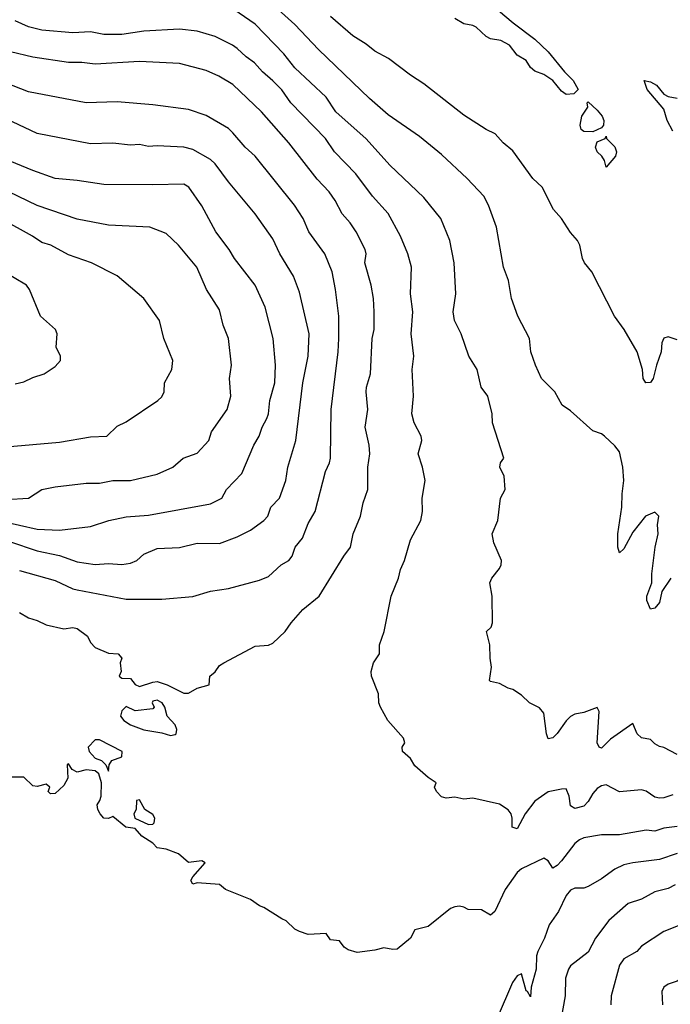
# Model space of a CAD drawing. Header units: metres. Extents: x -51132 to -49532, y -231222 to -229437.
# Tile 488 of 656: x -49886 to -49813, y -230329 to -230218. Entities that reach past the tile are written whole.
import ezdxf

# ---------------------------------------------------------------- set-up
doc = ezdxf.new("R2010")
doc.units = ezdxf.units.M
for name, color, linetype in [('CONTOUR_HALF', 8, 'Continuous'), ('CONTOUR_INDEX', 1, 'Continuous'), ('CONTOUR_INTER', 3, 'Continuous')]:
    doc.layers.add(name, color=color, linetype=linetype)

msp = doc.modelspace()

# ---------------------------------------------------------------- linework, layer by layer
at = {"layer": 'CONTOUR_HALF'}
for points, elevation in [([(-49812.8, -230280.76), (-49813.82, -230282.26), (-49814.08, -230283.49), (-49814.58, -230284.13), (-49815.08, -230284.25), (-49815.5, -230283.26), (-49815.48, -230282.76), (-49814.92, -230281.26), (-49814.92, -230280.26), (-49814.56, -230277.26), (-49814.21, -230275.76), (-49814.28, -230274.76), (-49814.16, -230273.76), (-49814.58, -230273.32), (-49815.66, -230273.76), (-49817.08, -230275.57), (-49818.08, -230277.45), (-49818.58, -230277.91), (-49818.75, -230277.26), (-49818.77, -230275.76), (-49818.3, -230272.76), (-49818.27, -230271.26), (-49818.09, -230269.76), (-49818.2, -230268.26), (-49818.58, -230266.52), (-49819.08, -230265.86), (-49820.25, -230264.76), (-49820.58, -230264.52), (-49821.58, -230264.17), (-49824.08, -230261.92), (-49825.01, -230261.26), (-49825.86, -230259.76), (-49827.33, -230258.26), (-49828.03, -230256.76), (-49828.53, -230255.26), (-49828.68, -230253.76), (-49830.01, -230251.26), (-49830.73, -230249.26), (-49831.06, -230247.26), (-49831.61, -230245.76), (-49832.41, -230241.26), (-49833.3, -230238.76), (-49833.82, -230237.76), (-49835.72, -230235.76), (-49838.58, -230233.08), (-49841.08, -230231.04), (-49844.58, -230228.59), (-49846.68, -230226.76), (-49852.45, -230221.26), (-49855.08, -230218.45), (-49856.98, -230216.76)], 81.5), ([(-49832.88, -230216.26), (-49830.53, -230218.26), (-49828.08, -230220.11), (-49826.58, -230221.5), (-49824.76, -230223.76), (-49823.77, -230224.76), (-49823.23, -230225.76), (-49823.71, -230226.26), (-49824.58, -230226.33), (-49825.08, -230225.93), (-49826.08, -230224.75), (-49827.08, -230224.08), (-49828.08, -230223.7), (-49828.58, -230223.29), (-49829.08, -230222.51), (-49830.08, -230221.88), (-49830.96, -230220.76), (-49831.93, -230220.26), (-49833.08, -230220.05), (-49833.58, -230219.81), (-49834.69, -230218.76), (-49835.08, -230218.56), (-49836.08, -230218.35), (-49837.08, -230217.77)], 82.5), ([(-49812.58, -230305.11), (-49813.58, -230305.46), (-49814.08, -230305.5), (-49814.58, -230305.37), (-49815.58, -230304.7), (-49816.08, -230304.57), (-49818.58, -230304.8), (-49820.08, -230304.01), (-49820.58, -230304.1), (-49821.08, -230304.42), (-49821.58, -230304.97), (-49822.08, -230305.88), (-49822.58, -230306.39), (-49823.58, -230306.68), (-49824.08, -230306.35), (-49824.23, -230305.26), (-49824.58, -230304.44), (-49825.08, -230304.47), (-49826.58, -230304.79), (-49828.08, -230305.84), (-49829.2, -230307.26), (-49830.08, -230308.94), (-49830.63, -230308.76), (-49830.63, -230307.76), (-49830.77, -230307.26), (-49831.08, -230306.82), (-49832.08, -230306.19), (-49835.08, -230305.51), (-49836.08, -230305.61), (-49837.08, -230305.4), (-49838.08, -230305.51), (-49838.58, -230305.36), (-49839.15, -230304.76), (-49839.37, -230304.26), (-49839.19, -230303.76), (-49840.08, -230303.18), (-49841.58, -230301.86), (-49842.08, -230301.02), (-49842.99, -230300.26), (-49843.01, -230299.76), (-49842.74, -230299.26), (-49842.89, -230298.76), (-49844.65, -230296.76), (-49845.46, -230295.26), (-49845.63, -230294.76), (-49845.7, -230293.76), (-49846.46, -230291.76), (-49846.51, -230291.26), (-49846.24, -230290.26), (-49845.56, -230289.26), (-49845.58, -230288.26), (-49845.06, -230286.76), (-49844.25, -230282.76), (-49843.44, -230280.76), (-49843.21, -230279.76), (-49842.75, -230278.76), (-49842.08, -230276.45), (-49840.92, -230274.26), (-49840.74, -230273.26), (-49840.78, -230271.76), (-49840.45, -230269.76), (-49840.75, -230268.26), (-49841.23, -230266.76), (-49840.81, -230265.26), (-49840.89, -230264.76), (-49841.68, -230263.26), (-49841.95, -230262.26), (-49841.73, -230260.26), (-49841.91, -230257.26), (-49841.7, -230255.76), (-49842, -230253.26), (-49841.82, -230250.76), (-49842.1, -230248.76), (-49841.99, -230245.76), (-49842.37, -230244.26), (-49843.2, -230242.26), (-49844.58, -230239.7), (-49846.35, -230237.76), (-49848.23, -230235.26), (-49850.65, -230232.76), (-49851.66, -230231.26), (-49855.55, -230227.26), (-49856.58, -230225.8), (-49857.58, -230224.77), (-49858.73, -230223.76), (-49859.62, -230222.76), (-49860.58, -230222.08), (-49861.58, -230221.13), (-49862.1, -230220.76), (-49864.08, -230219.8), (-49866.08, -230219.18), (-49868.08, -230218.97), (-49872.08, -230219.19), (-49874.58, -230219.58), (-49876.58, -230219.57), (-49878.08, -230219.28), (-49880.08, -230219.37), (-49883.58, -230219.09), (-49885.08, -230218.69), (-49886.58, -230218.04)], 80.5), ([(-49886.08, -230279.88), (-49882.08, -230281.01), (-49880.08, -230281.95), (-49879.58, -230282.06), (-49874.08, -230283.12), (-49870.08, -230283.09), (-49866.58, -230282.79), (-49864.58, -230282.2), (-49862.58, -230281.9), (-49859.08, -230280.98), (-49858.08, -230280.54), (-49856.65, -230279.26), (-49855.77, -230278.76), (-49855.38, -230278.26), (-49855.06, -230277.26), (-49854.24, -230276.26), (-49853.58, -230274.58), (-49852.8, -230273.26), (-49851.64, -230268.76), (-49851.19, -230267.76), (-49851.09, -230267.26), (-49851.02, -230261.76), (-49850.23, -230255.26), (-49850.14, -230253.76), (-49850.15, -230251.26), (-49850.51, -230248.26), (-49850.89, -230246.26), (-49851.71, -230244.26), (-49853.51, -230241.76), (-49854.17, -230240.26), (-49855.15, -230238.76), (-49859.55, -230233.26), (-49860.7, -230232.26), (-49862.08, -230230.62), (-49862.58, -230230.15), (-49865.08, -230228.69), (-49867.08, -230228.02), (-49871.08, -230227.5), (-49875.08, -230227.15), (-49878.58, -230227.24), (-49885.08, -230226.01), (-49890.08, -230224.07)], 79.5), ([(-49812.58, -230230.43), (-49813.2, -230229.26), (-49813.58, -230227.96), (-49815.47, -230225.76), (-49815.79, -230224.76), (-49815.08, -230224.91), (-49814.39, -230225.26), (-49813.58, -230226.27), (-49813.08, -230226.56), (-49812.08, -230226.74)], 82.5), ([(-49822.22, -230227.26), (-49822.08, -230227.14), (-49821.08, -230228.08), (-49820.53, -230228.76), (-49820.34, -230229.26), (-49820.38, -230229.76), (-49820.58, -230230.06), (-49821.58, -230230.52), (-49822.58, -230230.47), (-49822.88, -230230.26), (-49823, -230229.76), (-49822.81, -230228.76), (-49822.15, -230227.76), (-49822.22, -230227.26)], 82.5), ([(-49820.2, -230231.26), (-49820.08, -230231.02), (-49820.02, -230231.26), (-49819.08, -230232.21), (-49818.9, -230232.76), (-49819.01, -230233.26), (-49820.08, -230234.48), (-49820.25, -230233.76), (-49820.55, -230233.26), (-49821.07, -230232.76), (-49821.26, -230232.26), (-49821.08, -230231.65), (-49820.2, -230231.26)], 82.5), ([(-49888.08, -230274.34), (-49884.08, -230275.22), (-49881.58, -230275.36), (-49878.08, -230274.93), (-49876.03, -230274.26), (-49874.08, -230273.83), (-49871.58, -230273.65), (-49864.58, -230272.39), (-49863.32, -230271.76), (-49862.78, -230270.76), (-49861.08, -230268.96), (-49859.71, -230265.76), (-49859.12, -230264.76), (-49858.77, -230263.76), (-49858.24, -230262.76), (-49858.06, -230262.26), (-49857.91, -230260.76), (-49857.35, -230258.76), (-49857.28, -230256.76), (-49857.54, -230253.76), (-49858.43, -230250.26), (-49859.57, -230247.76), (-49861.89, -230244.76), (-49862.49, -230243.76), (-49864, -230241.76), (-49865.58, -230238.84), (-49867.01, -230236.76), (-49867.58, -230236.41), (-49871.08, -230236.5), (-49876.58, -230236.44), (-49879.58, -230235.98), (-49882.08, -230235.79), (-49884.58, -230234.87), (-49889.08, -230233.05)], 78.5), ([(-49887.58, -230265.98), (-49881.58, -230265.45), (-49878.08, -230264.84), (-49876.25, -230264.76), (-49875.08, -230263.63), (-49874.08, -230263.14), (-49870.5, -230260.76), (-49870.08, -230260.35), (-49869.79, -230259.76), (-49869.78, -230258.76), (-49868.94, -230257.26), (-49868.83, -230256.26), (-49869.85, -230253.76), (-49870.32, -230251.76), (-49872.08, -230249.26), (-49875.08, -230246.72), (-49877.99, -230245.26), (-49880.58, -230244.36), (-49882.55, -230243.26), (-49883.58, -230242.97), (-49884.61, -230242.26), (-49888.08, -230240.36)], 77.5), ([(-49812.08, -230311.71), (-49814.08, -230312.39), (-49817.07, -230312.76), (-49818.08, -230313.01), (-49819.08, -230313.48), (-49820.58, -230314.58), (-49822.08, -230315.45), (-49822.58, -230315.63), (-49823.58, -230315.64), (-49824.08, -230315.87), (-49824.58, -230316.46), (-49825.44, -230318.26), (-49826.48, -230319.76), (-49827.01, -230321.26), (-49827.76, -230322.76), (-49827.91, -230323.26), (-49827.93, -230324.76), (-49828.52, -230326.76), (-49828.58, -230327.87), (-49828.93, -230327.26), (-49829.08, -230327.19), (-49829.58, -230325.26), (-49830.08, -230325.5), (-49830.61, -230326.26), (-49832.32, -230330.26)], 79.5), ([(-49791.08, -230329.82), (-49798.58, -230325.57), (-49800.08, -230324.98), (-49802.58, -230323.12), (-49803.58, -230322.82), (-49804.71, -230322.26), (-49805.29, -230321.76), (-49806.08, -230320.75), (-49807.08, -230320.07), (-49807.58, -230319.87), (-49809.58, -230319.64), (-49810.58, -230319.58), (-49811.58, -230319.71), (-49813.58, -230320.52), (-49816.08, -230322.15), (-49816.61, -230322.76), (-49818.08, -230323.59), (-49818.58, -230324.29), (-49819.51, -230327.76), (-49819.55, -230328.76)], 78.5)]:
    msp.add_lwpolyline(points, dxfattribs=dict(at, elevation=elevation))
at = {"layer": 'CONTOUR_INDEX', "elevation": 80}
for points in [[(-49886.08, -230284.59), (-49885.08, -230285.2), (-49884.08, -230285.5), (-49883.08, -230286.01), (-49881.08, -230286.46), (-49880.08, -230286.3), (-49879.58, -230286.39), (-49878.41, -230287.26), (-49878.08, -230287.97), (-49877.58, -230288.55), (-49876.08, -230289.17), (-49874.97, -230289.26), (-49874.57, -230289.76), (-49874.76, -230290.26), (-49874.62, -230291.26), (-49874.85, -230291.76), (-49874.58, -230292), (-49873.58, -230292.03), (-49873.08, -230292.71), (-49872.58, -230292.93), (-49871.08, -230292.44), (-49870.58, -230292.38), (-49869.46, -230292.76), (-49867.58, -230293.7), (-49867.08, -230293.67), (-49866.08, -230293.14), (-49864.73, -230292.76), (-49864.68, -230291.76), (-49864.08, -230291.28), (-49863.58, -230290.58), (-49863.08, -230290.26), (-49859.58, -230288.38), (-49858.08, -230288.29), (-49857.58, -230288.06), (-49856.2, -230286.76), (-49855.53, -230285.76), (-49854.19, -230284.26), (-49852.35, -230282.76), (-49849.6, -230278.26), (-49848.82, -230277.26), (-49848.55, -230275.76), (-49847.72, -230273.76), (-49847.42, -230272.26), (-49846.9, -230270.76), (-49846.88, -230268.26), (-49846.66, -230266.76), (-49846.75, -230265.76), (-49847.18, -230263.76), (-49846.88, -230261.76), (-49847.07, -230259.76), (-49847.04, -230259.26), (-49846.57, -230257.76), (-49846.38, -230253.76), (-49846.16, -230252.76), (-49846.18, -230250.76), (-49846.25, -230249.26), (-49846.52, -230247.76), (-49847.23, -230245.26), (-49847.09, -230244.26), (-49847.17, -230243.76), (-49848.21, -230241.76), (-49848.87, -230240.76), (-49849.76, -230239.76), (-49850.56, -230238.26), (-49851.25, -230237.26), (-49852.58, -230235.85), (-49855.77, -230231.76), (-49858.85, -230228.26), (-49862.08, -230225.19), (-49863.65, -230224.26), (-49865.08, -230223.62), (-49868.08, -230222.83), (-49872.58, -230222.61), (-49877.58, -230222.9), (-49879.08, -230222.71), (-49880.58, -230222.71), (-49884.58, -230222.1), (-49887.08, -230221.53)], [(-49871.08, -230294.59), (-49871.16, -230294.76), (-49870.92, -230295.26), (-49871.08, -230295.45), (-49873.08, -230295.67), (-49874.08, -230295.2), (-49874.58, -230295.69), (-49874.73, -230296.26), (-49874.35, -230296.76), (-49873.58, -230297.24), (-49872.08, -230297.82), (-49870.08, -230298.14), (-49869.08, -230298.44), (-49868.58, -230298.35), (-49868.45, -230298.26), (-49868.36, -230297.76), (-49868.58, -230297.25), (-49869.47, -230296.26), (-49869.73, -230295.26), (-49870.01, -230294.76), (-49870.58, -230294.49), (-49871.08, -230294.59)], [(-49877.58, -230298.94), (-49878.34, -230299.76), (-49878.24, -230300.26), (-49877.58, -230300.99), (-49876.86, -230301.26), (-49876.36, -230301.76), (-49876.08, -230302.47), (-49875.98, -230301.76), (-49875.67, -230301.26), (-49874.58, -230300.84), (-49874.52, -230300.26), (-49877.08, -230298.95), (-49877.58, -230298.94)], [(-49812.08, -230308.69), (-49813.58, -230308.87), (-49814.58, -230309.21), (-49815.58, -230309.12), (-49818.58, -230309.62), (-49820.58, -230309.61), (-49822.58, -230309.96), (-49823.08, -230310.18), (-49823.58, -230310.61), (-49825.08, -230312.57), (-49825.58, -230313.09), (-49826.08, -230313.38), (-49826.58, -230312.55), (-49827.08, -230312.24), (-49829.58, -230313.44), (-49830.08, -230313.85), (-49831.45, -230315.76), (-49832.58, -230318.26), (-49833.08, -230318.68), (-49834.08, -230318.08), (-49835.58, -230318.02), (-49836.08, -230317.75), (-49836.58, -230317.65), (-49837.08, -230317.74), (-49837.58, -230317.93), (-49840.08, -230319.95), (-49841.58, -230320.31), (-49842.08, -230321.27), (-49843.58, -230322.48), (-49844.08, -230322.53), (-49845.08, -230322.35), (-49846.08, -230322.62), (-49848.08, -230322.87), (-49849.08, -230322.56), (-49849.55, -230322.26), (-49850.08, -230321.57), (-49851.08, -230321.43), (-49851.58, -230320.73), (-49853.58, -230320.85), (-49854.58, -230320.52), (-49855.08, -230320.26), (-49856.08, -230319.29), (-49856.58, -230319.09), (-49858.58, -230317.79), (-49859.08, -230317.6), (-49860.08, -230316.89), (-49862.9, -230315.76), (-49863.58, -230315.2), (-49866.08, -230315.03), (-49866.58, -230315.17), (-49866.81, -230314.76), (-49866.58, -230314.37), (-49865.17, -230312.76), (-49865.58, -230312.55), (-49867.08, -230312.73), (-49868.18, -230311.76), (-49869.58, -230311.23), (-49870.58, -230311.1), (-49871.08, -230310.57), (-49872.32, -230309.76), (-49873.08, -230308.93), (-49874.13, -230308.76), (-49875.58, -230307.58), (-49876.08, -230307.8), (-49876.58, -230307.75), (-49877.02, -230307.26), (-49877.27, -230306.76), (-49877.35, -230306.26), (-49877.03, -230305.76), (-49876.9, -230305.26), (-49876.87, -230303.76), (-49877.16, -230302.76), (-49877.58, -230302.41), (-49878.58, -230302.33), (-49879.58, -230302.56), (-49880.15, -230302.26), (-49880.58, -230301.63), (-49880.73, -230301.76), (-49880.65, -230303.26), (-49881.08, -230304.09), (-49882.08, -230304.96), (-49882.58, -230305.03), (-49882.85, -230304.76), (-49882.68, -230304.26), (-49883.08, -230303.92), (-49884.08, -230304.18), (-49884.58, -230304.13), (-49885.58, -230303.14), (-49887.08, -230303.15)], [(-49872.58, -230305.69), (-49872.9, -230305.76), (-49872.94, -230306.76), (-49873.21, -230307.26), (-49873.11, -230307.76), (-49871.58, -230308.45), (-49871.08, -230308.43), (-49870.91, -230308.26), (-49870.85, -230307.76), (-49871.08, -230307.35), (-49871.96, -230306.76), (-49872.58, -230305.69)]]:
    msp.add_lwpolyline(points, dxfattribs=at)
at = {"layer": 'CONTOUR_INTER'}
for points, elevation in [([(-49812.08, -230300.57), (-49813.58, -230299.79), (-49814.08, -230299.67), (-49814.58, -230299.39), (-49815.08, -230298.9), (-49816.08, -230298.73), (-49816.6, -230298.26), (-49817.08, -230297.1), (-49819.58, -230298.87), (-49820.58, -230299.88), (-49820.87, -230299.76), (-49821.07, -230299.26), (-49820.87, -230295.76), (-49821.08, -230295.3), (-49822.58, -230295.87), (-49823.58, -230296.05), (-49824.08, -230296.3), (-49824.58, -230296.79), (-49825.58, -230298.23), (-49826.08, -230298.73), (-49826.58, -230298.83), (-49826.77, -230298.26), (-49827.08, -230295.94), (-49827.58, -230295.35), (-49828.68, -230294.76), (-49829.58, -230293.91), (-49830.56, -230293.26), (-49831.08, -230293.14), (-49832.08, -230292.6), (-49833.08, -230292.39), (-49833.18, -230292.26), (-49832.96, -230290.76), (-49833.12, -230289.76), (-49833.14, -230288.26), (-49833.54, -230286.76), (-49833.02, -230286.26), (-49832.84, -230285.76), (-49832.9, -230282.76), (-49833.16, -230281.26), (-49832.94, -230280.76), (-49832.08, -230279.65), (-49831.88, -230279.26), (-49831.86, -230278.76), (-49832.72, -230276.76), (-49832.89, -230275.76), (-49832.27, -230274.26), (-49831.97, -230271.76), (-49831.45, -230270.76), (-49831.53, -230269.26), (-49832.03, -230268.26), (-49831.94, -230267.76), (-49831.59, -230267.26), (-49832.87, -230263.26), (-49832.91, -230262.26), (-49833.38, -230260.26), (-49834.12, -230259.26), (-49834.57, -230257.26), (-49835.52, -230255.76), (-49836.37, -230253.26), (-49837.15, -230251.76), (-49837.27, -230250.76), (-49836.99, -230248.76), (-49837.17, -230245.26), (-49837.67, -230242.76), (-49838.69, -230240.26), (-49840.58, -230237.9), (-49844.42, -230234.26), (-49847.08, -230231.3), (-49850.48, -230228.26), (-49851.58, -230226.61), (-49855.08, -230223.31), (-49856.34, -230221.76), (-49859.58, -230218.42), (-49861.95, -230216.76)], 81), ([(-49812.08, -230253.92), (-49813.08, -230253.59), (-49813.58, -230253.74), (-49813.81, -230254.26), (-49813.9, -230255.26), (-49814.42, -230256.76), (-49814.77, -230258.26), (-49815.08, -230258.72), (-49815.59, -230258.76), (-49815.89, -230258.26), (-49815.99, -230257.26), (-49816.58, -230255.26), (-49818.04, -230252.76), (-49819.15, -230251.26), (-49821.7, -230246.26), (-49822.5, -230245.26), (-49822.74, -230244.76), (-49823.03, -230243.26), (-49823.28, -230242.76), (-49824.08, -230241.85), (-49825.08, -230240.28), (-49825.98, -230239.26), (-49827.28, -230236.76), (-49828.31, -230235.76), (-49830.58, -230232.64), (-49831.64, -230231.76), (-49832.56, -230230.76), (-49833.58, -230230.26), (-49836.08, -230228.65), (-49840.58, -230225.12), (-49842.08, -230224.15), (-49844.55, -230222.26), (-49846.08, -230221.43), (-49847.08, -230220.64), (-49848.58, -230219.73), (-49851.08, -230217.53)], 82), ([(-49896.58, -230273.45), (-49884.08, -230277.66), (-49881.58, -230278.21), (-49879.58, -230278.89), (-49877.58, -230279.21), (-49876.08, -230279.1), (-49874.58, -230279.2), (-49873.58, -230279.04), (-49872.86, -230278.76), (-49872.08, -230278.06), (-49870.58, -230277.42), (-49868.08, -230277.31), (-49866.08, -230276.81), (-49863.58, -230276.83), (-49861.58, -230276.11), (-49860.08, -230275.36), (-49858.57, -230274.26), (-49858.14, -230273.76), (-49857.81, -230272.76), (-49856.84, -230271.76), (-49856.1, -230269.76), (-49855.87, -230268.26), (-49854.97, -230265.26), (-49854.18, -230258.76), (-49853.58, -230255.76), (-49853.48, -230253.26), (-49854.58, -230248.55), (-49855.23, -230246.76), (-49856.8, -230244.26), (-49857.58, -230242.55), (-49859.56, -230239.76), (-49862.58, -230236.14), (-49864.08, -230234.11), (-49864.58, -230233.64), (-49866.58, -230232.49), (-49867.58, -230232.26), (-49870.58, -230232.09), (-49871.58, -230232.16), (-49872.58, -230231.93), (-49873.58, -230232.03), (-49875.58, -230231.78), (-49878.08, -230231.86), (-49884.08, -230230.72), (-49887.58, -230229.07)], 79), ([(-49887.58, -230271.9), (-49885.08, -230271.76), (-49883.58, -230270.77), (-49882.08, -230270.45), (-49878.58, -230270.05), (-49877.08, -230270.04), (-49875.58, -230269.74), (-49873.58, -230269.74), (-49870.58, -230269.03), (-49868.82, -230268.26), (-49867.65, -230267.26), (-49866.08, -230266.69), (-49864.78, -230265.26), (-49864.49, -230264.26), (-49862.7, -230261.76), (-49862.31, -230260.26), (-49862.45, -230258.26), (-49862.21, -230256.76), (-49862.55, -230253.76), (-49863.16, -230252.26), (-49863.58, -230250.56), (-49865.03, -230248.26), (-49866.14, -230245.76), (-49868.19, -230243.26), (-49869.58, -230241.95), (-49871.41, -230241.26), (-49876.08, -230241.03), (-49879.58, -230240.36), (-49884.08, -230238.81), (-49887.28, -230237.26)], 78), ([(-49886.58, -230258.86), (-49885.58, -230258.67), (-49884.58, -230258.17), (-49883.31, -230257.76), (-49882.08, -230256.92), (-49881.46, -230256.26), (-49881.48, -230255.76), (-49881.94, -230254.76), (-49881.85, -230253.26), (-49882.03, -230252.76), (-49883.71, -230251.26), (-49884.96, -230248.26), (-49885.28, -230247.76), (-49888.08, -230246.13)], 77), ([(-49812.32, -230315.26), (-49813.08, -230315.68), (-49814.58, -230316.03), (-49816.08, -230316.86), (-49817.58, -230317.36), (-49819.77, -230319.26), (-49821.27, -230321.26), (-49822.08, -230322.84), (-49824.08, -230324.35), (-49824.31, -230324.76), (-49824.64, -230325.76), (-49824.68, -230327.76), (-49825.12, -230330.26)], 79), ([(-49796.58, -230329.5), (-49797.58, -230328.65), (-49799.08, -230328.34), (-49801.08, -230327.35), (-49802.08, -230327.35), (-49802.58, -230327.15), (-49803.58, -230326.49), (-49804.58, -230325.33), (-49805.58, -230325.17), (-49806.58, -230324.77), (-49808.08, -230324.52), (-49808.58, -230324.57), (-49809.58, -230324.99), (-49810.58, -230325.2), (-49812.08, -230326.11), (-49813.08, -230326.42), (-49813.58, -230326.75), (-49813.79, -230327.26), (-49813.74, -230328.76)], 78)]:
    msp.add_lwpolyline(points, dxfattribs=dict(at, elevation=elevation))

doc.saveas('drawing.dxf')
